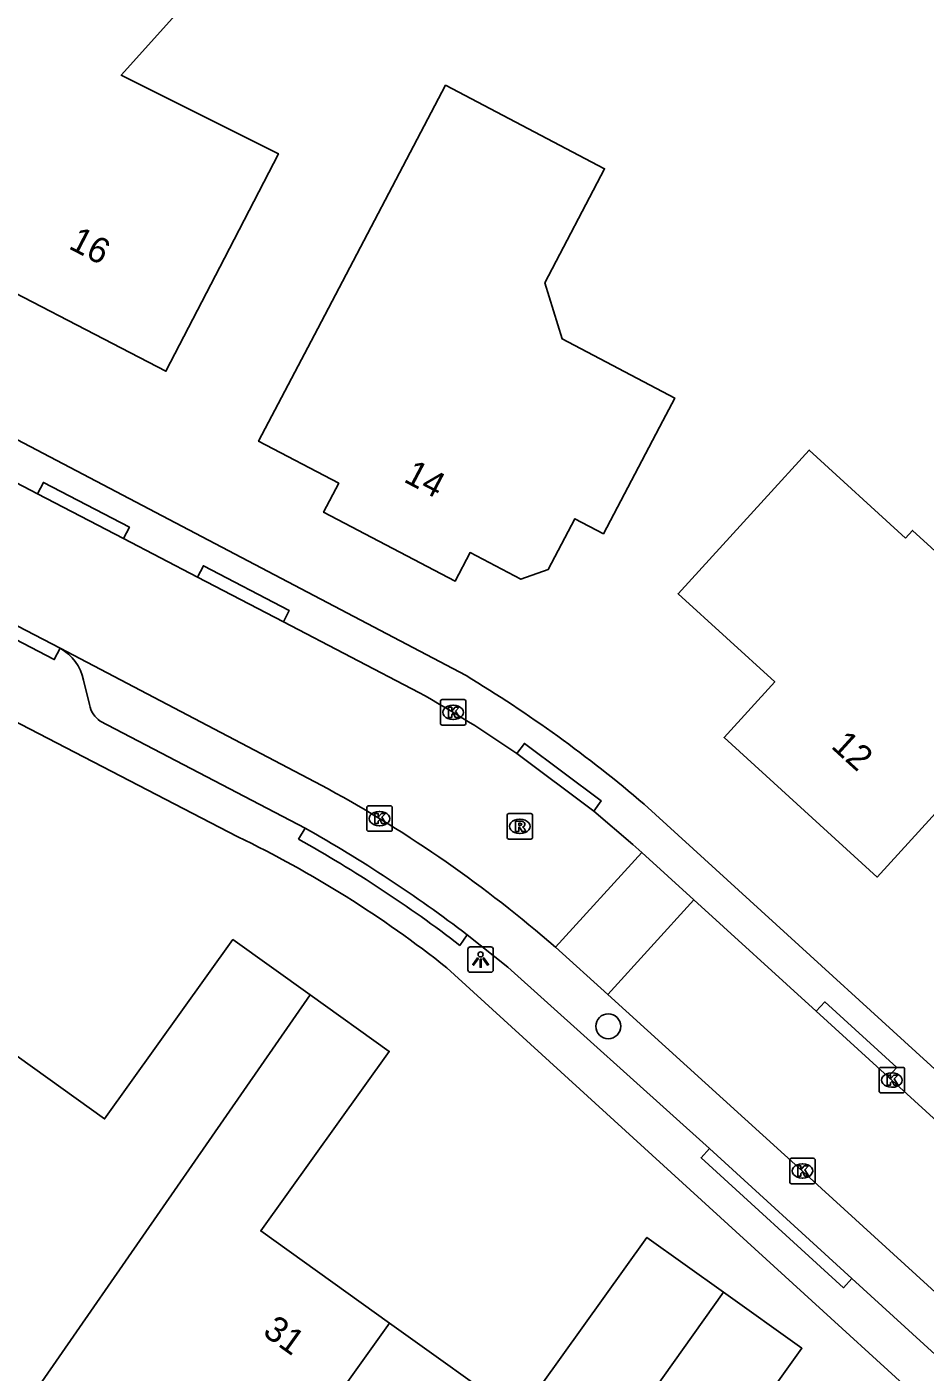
# Model space of a CAD drawing. Extents: x 157767 to 159171, y 387842 to 389425.
# Drawn here: x 158296.3 to 158331.5, y 388782.9 to 388835.7 of the extents above; entities that cross this region are included whole.
import ezdxf

# ---------------------------------------------------------------- set-up
doc = ezdxf.new("R2010")
doc.units = 0
for name, color, linetype in [('IMGEO_Boom', 7, 'Continuous'), ('IMGEO_Kolk', 7, 'Continuous'), ('IMGEO_Lichtpunt', 7, 'Continuous'), ('IMGEO_Pand', 7, 'Continuous'), ('IMGEO_Pand_nummerreeks', 7, 'Continuous'), ('IMGEO_Rijbaan_lokaal_open', 7, 'Continuous'), ('IMGEO_Rioolput', 7, 'Continuous'), ('IMGEO_Voetpad_open', 7, 'Continuous')]:
    doc.layers.add(name, color=color, linetype=linetype)

msp = doc.modelspace()

# ---------------------------------------------------------------- linework, layer by layer
at = {"layer": 'IMGEO_Boom'}
msp.add_circle((158319.06, 388796.507), 0.489, dxfattribs=at)
at = {"layer": 'IMGEO_Kolk'}
for p, q in [((158312.476, 388808.4), (158312.476, 388809.252)), ((158312.551, 388809.326), (158313.403, 388809.326)), ((158312.964, 388809.106), (158312.989, 388809.106)), ((158313.477, 388809.252), (158313.477, 388808.4)), ((158313.403, 388808.326), (158312.551, 388808.326)), ((158312.987, 388808.546), (158312.962, 388808.546)), ((158309.588, 388804.233), (158309.588, 388805.085)), ((158309.663, 388805.159), (158310.515, 388805.159)), ((158310.076, 388804.939), (158310.101, 388804.939)), ((158310.589, 388805.085), (158310.589, 388804.233)), ((158310.099, 388804.379), (158310.074, 388804.379)), ((158310.515, 388804.159), (158309.663, 388804.159)), ((158329.76, 388794.896), (158330.612, 388794.896)), ((158329.685, 388793.97), (158329.685, 388794.822)), ((158330.173, 388794.676), (158330.198, 388794.676)), ((158330.686, 388794.822), (158330.686, 388793.97)), ((158330.612, 388793.896), (158329.76, 388793.896)), ((158330.196, 388794.116), (158330.171, 388794.116)), ((158326.177, 388790.406), (158326.177, 388791.258)), ((158326.252, 388791.332), (158327.104, 388791.332)), ((158327.178, 388791.258), (158327.178, 388790.406)), ((158326.665, 388791.112), (158326.69, 388791.112)), ((158327.104, 388790.332), (158326.252, 388790.332)), ((158326.688, 388790.552), (158326.663, 388790.552))]:
    msp.add_line(p, q, dxfattribs=at)
for points in [[(158312.476, 388808.4), (158312.476, 388809.252)], [(158312.551, 388809.326), (158313.403, 388809.326)], [(158313.477, 388809.252), (158313.477, 388808.4)], [(158312.797, 388809.026), (158312.92, 388809.026), (158312.92, 388808.875), (158313.05, 388809.026), (158313.214, 388809.026), (158313.068, 388808.875), (158313.221, 388808.626), (158313.069, 388808.626), (158312.984, 388808.79), (158312.92, 388808.723), (158312.92, 388808.626), (158312.797, 388808.626), (158312.797, 388809.026)], [(158313.403, 388808.326), (158312.551, 388808.326)], [(158309.588, 388804.233), (158309.588, 388805.085)], [(158309.663, 388805.159), (158310.515, 388805.159)], [(158309.909, 388804.859), (158310.032, 388804.859), (158310.032, 388804.708), (158310.162, 388804.859), (158310.326, 388804.859), (158310.18, 388804.708), (158310.333, 388804.459), (158310.181, 388804.459), (158310.096, 388804.623), (158310.032, 388804.556), (158310.032, 388804.459), (158309.909, 388804.459), (158309.909, 388804.859)], [(158310.589, 388805.085), (158310.589, 388804.233)], [(158310.515, 388804.159), (158309.663, 388804.159)], [(158329.76, 388794.896), (158330.612, 388794.896)], [(158329.685, 388793.97), (158329.685, 388794.822)], [(158330.006, 388794.596), (158330.129, 388794.596), (158330.129, 388794.445), (158330.259, 388794.596), (158330.423, 388794.596), (158330.277, 388794.445), (158330.43, 388794.196), (158330.278, 388794.196), (158330.193, 388794.36), (158330.129, 388794.293), (158330.129, 388794.196), (158330.006, 388794.196), (158330.006, 388794.596)], [(158330.686, 388794.822), (158330.686, 388793.97)], [(158330.612, 388793.896), (158329.76, 388793.896)], [(158326.177, 388790.406), (158326.177, 388791.258)], [(158326.252, 388791.332), (158327.104, 388791.332)], [(158327.178, 388791.258), (158327.178, 388790.406)], [(158326.498, 388791.032), (158326.621, 388791.032), (158326.621, 388790.881), (158326.751, 388791.032), (158326.915, 388791.032), (158326.769, 388790.881), (158326.922, 388790.632), (158326.77, 388790.632), (158326.685, 388790.796), (158326.621, 388790.729), (158326.621, 388790.632), (158326.498, 388790.632), (158326.498, 388791.032)], [(158327.104, 388790.332), (158326.252, 388790.332)]]:
    msp.add_lwpolyline(points, dxfattribs=at)
for centre, start, end in [((158312.553, 388809.25), 91.552, 178.448), ((158312.553, 388809.25), 91.552, 178.448), ((158313.401, 388809.25), 1.552, 88.448), ((158313.401, 388809.25), 1.552, 88.448), ((158312.553, 388808.402), 181.552, 268.448), ((158312.553, 388808.402), 181.552, 268.448), ((158313.401, 388808.402), 271.552, 358.448), ((158313.401, 388808.402), 271.552, 358.448), ((158309.665, 388805.083), 91.552, 178.448), ((158309.665, 388805.083), 91.552, 178.448), ((158310.513, 388805.083), 1.552, 88.448), ((158310.513, 388805.083), 1.552, 88.448), ((158309.665, 388804.235), 181.552, 268.448), ((158309.665, 388804.235), 181.552, 268.448), ((158310.513, 388804.235), 271.552, 358.448), ((158310.513, 388804.235), 271.552, 358.448), ((158329.762, 388794.82), 91.552, 178.448), ((158329.762, 388794.82), 91.552, 178.448), ((158330.61, 388794.82), 1.552, 88.448), ((158330.61, 388794.82), 1.552, 88.448), ((158329.762, 388793.972), 181.552, 268.448), ((158329.762, 388793.972), 181.552, 268.448), ((158330.61, 388793.972), 271.552, 358.448), ((158330.61, 388793.972), 271.552, 358.448), ((158326.254, 388791.256), 91.552, 178.448), ((158326.254, 388791.256), 91.552, 178.448), ((158327.102, 388791.256), 1.552, 88.448), ((158327.102, 388791.256), 1.552, 88.448), ((158326.254, 388790.408), 181.552, 268.448), ((158326.254, 388790.408), 181.552, 268.448), ((158327.102, 388790.408), 271.552, 358.448), ((158327.102, 388790.408), 271.552, 358.448)]:
    msp.add_arc(centre, 0.0765, start, end, dxfattribs=at)
for centre, major_axis, ratio, start_param, end_param in [((158312.963, 388808.826), (-0.387, 0.002), 0.722429, 4.712389, 7.853982), ((158312.988, 388808.826), (-0.39, 0.002), 0.717154, 1.570796, 4.712389), ((158310.075, 388804.659), (-0.387, 0.002), 0.722429, 4.712389, 7.853982), ((158310.1, 388804.659), (-0.39, 0.002), 0.717154, 1.570796, 4.712389), ((158330.172, 388794.396), (-0.387, 0.002), 0.722429, 4.712389, 7.853982), ((158330.197, 388794.396), (-0.39, 0.002), 0.717154, 1.570796, 4.712389), ((158326.664, 388790.832), (-0.387, 0.002), 0.722429, 4.712389, 7.853982), ((158326.689, 388790.832), (-0.39, 0.002), 0.717154, 1.570796, 4.712389)]:
    msp.add_ellipse(centre, major_axis=major_axis, ratio=ratio, start_param=start_param, end_param=end_param, dxfattribs=at)
at = {"layer": 'IMGEO_Lichtpunt'}
for p, q in [((158314.458, 388799.625), (158313.65, 388799.625)), ((158314.458, 388799.625), (158313.65, 388799.625)), ((158313.556, 388799.53), (158313.556, 388798.723)), ((158313.556, 388799.53), (158313.556, 388798.723)), ((158314.552, 388798.723), (158314.552, 388799.53)), ((158314.552, 388798.723), (158314.552, 388799.53)), ((158313.65, 388798.629), (158314.458, 388798.629)), ((158313.65, 388798.629), (158314.458, 388798.629))]:
    msp.add_line(p, q, dxfattribs=at)
for points in [[(158313.93, 388799.194), (158313.969, 388799.166), (158313.781, 388798.904), (158313.743, 388798.931), (158313.93, 388799.194)], [(158314.032, 388799.146), (158314.079, 388799.146), (158314.079, 388798.824), (158314.032, 388798.824), (158314.032, 388799.146)], [(158314.142, 388799.166), (158314.18, 388799.193), (158314.367, 388798.931), (158314.328, 388798.903), (158314.142, 388799.166)]]:
    msp.add_lwpolyline(points, dxfattribs=at)
msp.add_circle((158314.055, 388799.328), 0.0994, dxfattribs=at)
for centre, start, end in [((158313.65, 388799.53), 90, 180), ((158313.65, 388799.53), 90, 180), ((158314.458, 388799.53), 0, 90), ((158314.458, 388799.53), 0, 90), ((158313.65, 388798.723), 180, 270), ((158313.65, 388798.723), 180, 270), ((158314.458, 388798.723), 270, 0), ((158314.458, 388798.723), 270, 360)]:
    msp.add_arc(centre, 0.0946, start, end, dxfattribs=at)
at = {"layer": 'IMGEO_Pand'}
for points in [[(158291.863, 388837.708), (158302.841, 388849.566), (158308.651, 388844.801), (158304.85, 388840.581), (158305.495, 388840.003), (158299.957, 388833.823), (158306.126, 388830.744), (158304.01, 388826.65), (158301.713, 388822.208), (158292.979, 388826.735), (158290.649, 388828.74), (158288.435, 388826.434), (158284.609, 388829.857)], [(158307.668, 388823.894), (158312.681, 388833.433), (158318.918, 388830.156), (158316.568, 388825.684), (158317.254, 388823.477), (158321.671, 388821.156), (158321.2, 388820.26), (158318.874, 388815.834), (158317.75, 388816.424), (158316.705, 388814.433), (158315.633, 388814.05), (158313.641, 388815.096), (158313.05, 388813.971), (158307.893, 388816.681), (158308.488, 388817.814), (158305.342, 388819.467), (158307.668, 388823.894)], [(158330.725, 388815.665), (158331, 388815.967), (158337.014, 388810.481), (158332.979, 388806.058), (158329.609, 388802.363), (158323.605, 388807.84), (158325.594, 388810.021), (158321.803, 388813.48), (158325.173, 388817.175), (158326.943, 388819.115), (158330.725, 388815.665)], [(158294.237, 388796.504), (158299.305, 388792.875), (158304.34, 388799.908), (158307.368, 388797.74)], [(158290.948, 388774.066), (158307.368, 388797.74)], [(158307.368, 388797.74), (158310.468, 388795.52), (158305.428, 388788.481), (158310.479, 388784.865)], [(158310.479, 388784.865), (158315.565, 388781.223), (158320.578, 388788.226), (158323.586, 388786.073)], [(158306.991, 388762.723), (158323.586, 388786.073)], [(158323.586, 388786.073), (158326.656, 388783.875), (158321.606, 388776.822), (158326.779, 388773.075)], [(158310.479, 388784.865), (158305.217, 388777.482)]]:
    msp.add_lwpolyline(points, dxfattribs=at)
at = {"layer": 'IMGEO_Rijbaan_lokaal_open'}
for points in [[(158287.909, 388821.98), (158296.676, 388817.407)], [(158296.676, 388817.407), (158300.048, 388815.649)], [(158300.048, 388815.649), (158302.951, 388814.135)], [(158302.951, 388814.135), (158306.32, 388812.378)], [(158297.558, 388811.342), (158294.204, 388813.085)], [(158306.32, 388812.378), (158311.632, 388809.608)], [(158308.069, 388805.823), (158297.558, 388811.342)], [(158315.475, 388807.212), (158318.489, 388804.951)], [(158318.489, 388804.951), (158320.027, 388803.646), (158320.373, 388803.331)], [(158320.373, 388803.331), (158316.987, 388799.612)], [(158320.373, 388803.331), (158322.422, 388801.466)], [(158322.422, 388801.466), (158319.04, 388797.752)], [(158322.422, 388801.466), (158327.222, 388797.097)], [(158319.04, 388797.752), (158316.987, 388799.612)], [(158344.81, 388774.282), (158326.678, 388790.83), (158319.04, 388797.752)], [(158330.042, 388794.526), (158327.222, 388797.097)], [(158330.042, 388794.526), (158335.948, 388789.141)]]:
    msp.add_lwpolyline(points, dxfattribs=at)
for centre, radius, start, end in [((158288.103, 388767.589), 48.158, 55.3626, 60.7527), ((158284.201, 388762.045), 49.862, 48.888, 61.4009)]:
    msp.add_arc(centre, radius, start, end, dxfattribs=at)
at = {"layer": 'IMGEO_Rioolput'}
for p, q in [((158315.092, 388803.927), (158315.092, 388804.779)), ((158315.167, 388804.853), (158316.019, 388804.853)), ((158315.58, 388804.633), (158315.605, 388804.633)), ((158316.093, 388804.779), (158316.093, 388803.927)), ((158316.019, 388803.853), (158315.167, 388803.853)), ((158315.603, 388804.073), (158315.578, 388804.073))]:
    msp.add_line(p, q, dxfattribs=at)
for points in [[(158315.092, 388803.927), (158315.092, 388804.779)], [(158315.167, 388804.853), (158316.019, 388804.853)], [(158315.681, 388804.551), (158315.429, 388804.553), (158315.429, 388804.153)], [(158315.607, 388804.472), (158315.553, 388804.472), (158315.553, 388804.391)], [(158315.553, 388804.391), (158315.605, 388804.391)], [(158316.093, 388804.779), (158316.093, 388803.927)], [(158316.019, 388803.853), (158315.167, 388803.853)], [(158315.429, 388804.153), (158315.553, 388804.153), (158315.553, 388804.315), (158315.564, 388804.315)], [(158315.611, 388804.286), (158315.682, 388804.153), (158315.822, 388804.153), (158315.757, 388804.279)]]:
    msp.add_lwpolyline(points, dxfattribs=at)
for centre, radius, start, end in [((158315.169, 388804.777), 0.0765, 91.552, 178.448), ((158315.169, 388804.777), 0.0765, 91.552, 178.448), ((158315.589, 388804.58), 0.19, 274.7715, 282.9687), ((158315.613, 388804.376), 0.0964, 77.0061, 93.1865), ((158315.627, 388804.433), 0.0378, 276.6634, 79.6772), ((158315.68, 388804.441), 0.109, 350.3612, 89.416), ((158315.678, 388804.441), 0.112, 277.5842, 350.9817), ((158315.662, 388804.226), 0.108, 29.5134, 73.7905), ((158316.017, 388804.777), 0.0765, 1.552, 88.448), ((158316.017, 388804.777), 0.0765, 1.552, 88.448), ((158315.169, 388803.929), 0.0765, 181.552, 268.448), ((158315.169, 388803.929), 0.0765, 181.552, 268.448), ((158315.563, 388804.262), 0.0533, 26.0293, 88.6989), ((158316.017, 388803.929), 0.0765, 271.552, 358.448), ((158316.017, 388803.929), 0.0765, 271.552, 358.448)]:
    msp.add_arc(centre, radius, start, end, dxfattribs=at)
for centre, major_axis, ratio, start_param, end_param in [((158315.579, 388804.353), (-0.387, 0.002), 0.722429, 4.712389, 7.853982), ((158315.604, 388804.353), (-0.39, 0.002), 0.717154, 1.570796, 4.712389)]:
    msp.add_ellipse(centre, major_axis=major_axis, ratio=ratio, start_param=start_param, end_param=end_param, dxfattribs=at)
at = {"layer": 'IMGEO_Voetpad_open'}
for points in [[(158286.263, 388824.572), (158313.482, 388810.269)], [(158296.676, 388817.407), (158296.907, 388817.85), (158300.279, 388816.092), (158300.048, 388815.649)], [(158302.951, 388814.135), (158303.182, 388814.578), (158306.551, 388812.821), (158306.32, 388812.378)], [(158297.558, 388811.342), (158297.328, 388810.899), (158293.974, 388812.642), (158294.204, 388813.085)], [(158287.49, 388812.766), (158304.53, 388803.948)], [(158298.711, 388809.129), (158298.481, 388810.09)], [(158307.171, 388804.278), (158299.135, 388808.479)], [(158315.475, 388807.212), (158315.775, 388807.611), (158318.789, 388805.35), (158318.489, 388804.951)], [(158320.466, 388805.224), (158336.298, 388790.782)], [(158306.915, 388803.848), (158307.171, 388804.278)], [(158313.533, 388800.093), (158313.245, 388799.684)], [(158323.037, 388791.716), (158315.121, 388798.827), (158313.533, 388800.093)], [(158312.734, 388798.802), (158345.088, 388769.267)], [(158327.222, 388797.097), (158327.558, 388797.466), (158330.378, 388794.895), (158330.042, 388794.526)], [(158328.62, 388786.618), (158328.283, 388786.249), (158322.7, 388791.347), (158323.037, 388791.716)], [(158323.037, 388791.716), (158328.62, 388786.618)], [(158346.445, 388770.34), (158328.62, 388786.618)]]:
    msp.add_lwpolyline(points, dxfattribs=at)
for centre, radius, start, end in [((158296.642, 388809.7), 1.88, 11.9626, 60.8342), ((158286.369, 388765.378), 52.444, 49.4453, 58.8686), ((158299.74, 388809.337), 1.05, 191.429, 234.8044), ((158285.364, 388764.279), 44.056, 51.5917, 64.2119), ((158281.393, 388758.157), 52.336, 52.5112, 60.8133), ((158281.402, 388758.176), 52.815, 52.5284, 60.7968)]:
    msp.add_arc(centre, radius, start, end, dxfattribs=at)

# ---------------------------------------------------------------- texts
at = {"layer": 'IMGEO_Pand_nummerreeks'}
for s, rotation, p in [('16', 332.6012, (158297.853, 388827.047)), ('14', 332.2781, (158310.993, 388817.898)), ('12', 317.6281, (158327.759, 388807.461)), ('31', 324.4012, (158305.464, 388784.422))]:
    msp.add_text(s, height=1, rotation=rotation, dxfattribs=at).set_placement(p)

doc.saveas('drawing.dxf')
